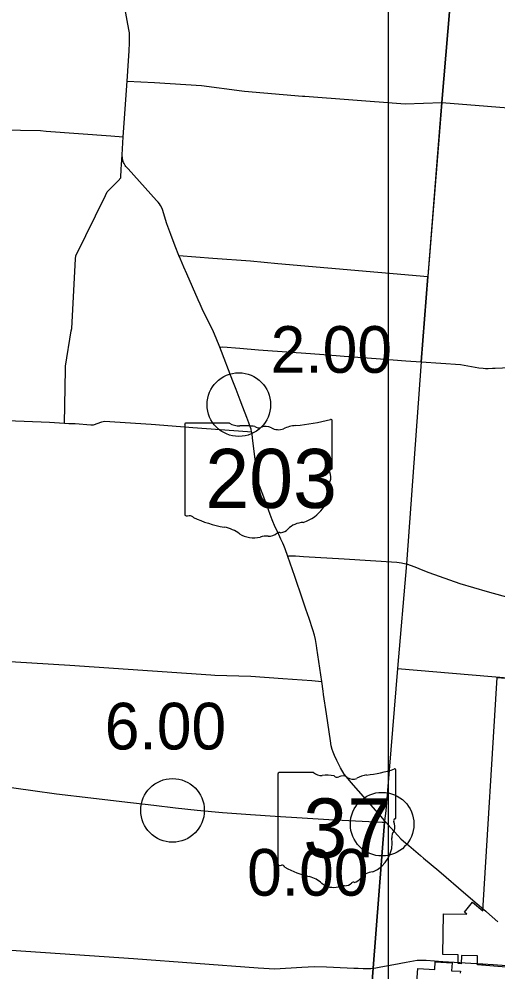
# Model space of a CAD drawing. Extents: x 1659811 to 1934326, y 644115 to 934867.
# Drawn here: x 1785602 to 1796897, y 842112 to 864569 of the extents above; entities that cross this region are included whole.
import ezdxf

# ---------------------------------------------------------------- set-up
doc = ezdxf.new("R2010")
doc.units = 0
for name, color, linetype in [('Default', 7, 'Continuous'), ('GM_X_Corporation', 7, 'Continuous'), ('GM_X_County_Road', 7, 'Continuous'), ('GM_X_State_Route', 7, 'Continuous'), ('GM_X_State_Shield', 7, 'Continuous'), ('GM_X_Township', 7, 'Continuous'), ('GM_X_Township_Road', 7, 'Continuous'), ('SC_Scratch1', 7, 'Continuous')]:
    doc.layers.add(name, color=color, linetype=linetype)

msp = doc.modelspace()

# ---------------------------------------------------------------- linework, layer by layer
at = {"layer": 'Default'}
for centre in [(1790786, 855482), (1789222, 845920), (1794166, 845595)]:
    msp.add_circle(centre, 750, dxfattribs=at)
at = {"layer": 'GM_X_Corporation'}
for points in [[(1797094, 842227), (1796414, 842277), (1796416, 842493), (1796036, 842499), (1796033, 842307), (1795958, 842309), (1795961, 842515), (1795598, 842521), (1795613, 843484), (1796162, 843475), (1796105, 843523), (1796297, 843753), (1796540, 843550), (1796878, 849051), (1798177, 848946)], [(1794894, 840702), (1795009, 842190), (1795409, 842166), (1795420, 842348), (1795817, 842324), (1795804, 842142), (1796013, 842128), (1796009, 842085)]]:
    msp.add_lwpolyline(points, dxfattribs=at)
at = {"layer": 'GM_X_County_Road'}
for points in [[(1777970, 862741), (1780778, 862248), (1780868, 862232), (1784609, 861971), (1784696, 861964), (1786106, 861939), (1786241, 861929)], [(1786241, 861929), (1787766, 861819), (1788057, 861796)], [(1786675, 855044), (1786697, 856311), (1786698, 856387), (1786835, 857221), (1786845, 857279), (1786936, 858914), (1786940, 858987), (1787642, 860408), (1787683, 860493), (1787941, 860759), (1788006, 860826), (1788012, 861039), (1788018, 861131), (1788033, 861371)], [(1785318, 855106), (1786321, 855070), (1786675, 855044), (1786776, 855041), (1786778, 855041)], [(1786778, 855041), (1786924, 855037), (1787292, 855007), (1787356, 855002), (1787555, 855074), (1787618, 855096), (1788721, 855019), (1789216, 854979), (1789701, 854941), (1790989, 854849), (1791087, 854843)], [(1793847, 840780), (1793954, 842199), (1794218, 845643)], [(1782242, 841946), (1782072, 842331), (1781962, 842618), (1781962, 842650), (1781965, 842662), (1781975, 842683), (1782000, 842708), (1782174, 842776), (1782382, 842844), (1783229, 842784), (1784027, 842716), (1788298, 842429), (1791241, 842207), (1791633, 842186), (1792271, 842228), (1792567, 842237), (1792853, 842229), (1793017, 842224), (1793496, 842204), (1793598, 842199), (1793716, 842194), (1793856, 842196), (1793901, 842196), (1793954, 842199)], [(1793954, 842199), (1794020, 842207), (1794133, 842230), (1794444, 842288), (1794735, 842342), (1794989, 842386), (1795095, 842389), (1795206, 842386), (1795597, 842359), (1796522, 842302), (1796538, 842301)], [(1796538, 842301), (1796781, 842284), (1797209, 842260)]]:
    msp.add_lwpolyline(points, dxfattribs=at)
at = {"layer": 'GM_X_State_Route'}
for points in [[(1794187, 845719), (1793434, 846579), (1793324, 846710), (1793274, 846777), (1793187, 846924), (1793100, 847093), (1793045, 847210), (1793027, 847252), (1793013, 847289), (1792991, 847355), (1792967, 847443), (1792946, 847558), (1792850, 848193), (1792784, 848652), (1792773, 848731), (1792740, 848959), (1792628, 849742), (1792619, 849803), (1792592, 849950), (1792568, 850047), (1792530, 850174), (1792441, 850445), (1792367, 850662), (1792285, 850899), (1792105, 851429), (1791940, 851905), (1791877, 852084), (1791846, 852163), (1791822, 852220), (1791780, 852313), (1791755, 852366), (1791702, 852474), (1791642, 852598), (1791571, 852765), (1791525, 852890), (1791444, 853113), (1791397, 853241), (1791277, 853572), (1791258, 853631), (1791244, 853685), (1791226, 853784), (1791205, 853939), (1791111, 854702), (1791100, 854784), (1791087, 854843), (1791073, 854900), (1791061, 854942), (1791021, 855052), (1790974, 855179), (1790879, 855426), (1790817, 855588), (1790721, 855839), (1790647, 856032), (1790607, 856138), (1790378, 856737), (1790341, 856833), (1790254, 857050), (1790190, 857197), (1790044, 857488), (1789945, 857688), (1789872, 857851), (1789828, 857951), (1789562, 858562), (1789490, 858725), (1789407, 858912), (1789372, 858995), (1789284, 859215), (1789180, 859492), (1789091, 859742), (1788985, 860077), (1788969, 860118), (1788940, 860175), (1788914, 860215), (1788880, 860256), (1788847, 860293), (1788174, 861037), (1788137, 861075), (1788121, 861096), (1788106, 861118), (1788089, 861147), (1788079, 861165), (1788068, 861189), (1788050, 861239), (1788039, 861291), (1788033, 861371), (1788057, 861796), (1788151, 863108), (1788185, 863584), (1788200, 863823), (1788208, 864005), (1788211, 864101), (1788210, 864149), (1788208, 864198), (1788204, 864245), (1788195, 864319), (1787933, 865736)], [(1782747, 846479), (1782794, 846480), (1783183, 846484), (1783377, 846485), (1783923, 846492), (1784269, 846503), (1784713, 846520), (1784920, 846517), (1785189, 846487), (1785532, 846441), (1785928, 846388), (1786488, 846310), (1787292, 846217), (1788027, 846133), (1788780, 846042), (1789296, 845980), (1789805, 845926), (1790403, 845872), (1791058, 845819), (1791646, 845786), (1792283, 845741), (1792907, 845707), (1794165, 845645)], [(1794256, 845640), (1794225, 845677), (1794187, 845719)], [(1794165, 845645), (1794218, 845643), (1794256, 845640)], [(1794256, 845640), (1794372, 845506), (1794532, 845328), (1794610, 845252), (1794673, 845195), (1794795, 845090), (1795070, 844854), (1795139, 844795), (1795501, 844493), (1796141, 843947), (1796409, 843716), (1796609, 843541)], [(1796609, 843541), (1796627, 843525), (1796897, 843295), (1796897, 843295)]]:
    msp.add_lwpolyline(points, dxfattribs=at)
at = {"layer": 'GM_X_State_Shield'}
for p, q in [((1789509, 855011), (1789509, 852897)), ((1789509, 855011), (1789509, 852897)), ((1790562, 855047), (1789543, 855047)), ((1790562, 855047), (1789543, 855047)), ((1792989, 853994), (1792989, 855099)), ((1792989, 853994), (1792989, 855099)), ((1792989, 853994), (1792989, 853994)), ((1792989, 853994), (1792989, 853994)), ((1794490, 845757), (1794490, 846862)), ((1794490, 845757), (1794490, 846862)), ((1791706, 846774), (1791706, 844660)), ((1791706, 846774), (1791706, 844660)), ((1792549, 846810), (1791733, 846810)), ((1792549, 846810), (1791733, 846810)), ((1794490, 845757), (1794490, 845757)), ((1794490, 845757), (1794490, 845757))]:
    msp.add_line(p, q, dxfattribs=at)
for centre, radius, start, end in [((1793498, 849691), 2953, 275.8445, 288.9065), ((1793498, 849691), 2953, 275.8445, 288.9065), ((1794459, 846867), 31, 351.8621, 97.738), ((1794459, 846867), 31, 351.8621, 97.738), ((1791738, 846778), 32.3, 98.1301, 188.1301), ((1791738, 846778), 32.3, 98.1301, 188.1301), ((1792743, 847055), 313, 231.6195, 271.1119), ((1792743, 847055), 313, 231.6195, 271.1119), ((1792846, 845624), 1123, 80.4867, 94.9883), ((1792846, 845624), 1123, 80.4867, 94.9883), ((1793101, 846789), 90.3, 219.7921, 297.1024), ((1793101, 846789), 90.3, 219.7921, 297.1024), ((1793234, 846545), 188, 54.4667, 119.1411), ((1793234, 846545), 188, 54.4667, 119.1411), ((1793476, 846880), 226, 233.8562, 294.8282), ((1793476, 846880), 226, 233.8562, 294.8282), ((1793875, 846165), 594, 97.3462, 120.7689), ((1793875, 846165), 594, 97.3462, 120.7689), ((1794483, 845676), 48, 107.944, 210.337), ((1794483, 845676), 48, 107.944, 210.337), ((1794457, 845753), 33.2, 289.6038, 7.7341), ((1794457, 845753), 33.2, 289.6038, 7.7341), ((1794178, 845536), 288, 340.033, 23.6496), ((1794178, 845536), 288, 340.033, 23.6496), ((1793664, 845154), 739, 292.3089, 8.9858), ((1793664, 845154), 739, 292.3089, 8.9858), ((1794601, 845294), 210, 136.8065, 186.9296), ((1794601, 845294), 210, 136.8065, 186.9296), ((1791738, 844656), 32.5, 171.9584, 258.3066), ((1791738, 844656), 32.5, 171.9584, 258.3066), ((1791743, 844872), 248, 267.339, 280.6039), ((1791743, 844872), 248, 267.339, 280.6039), ((1791794, 844539), 89.5, 29.7484, 93.2717), ((1791794, 844539), 89.5, 29.7484, 93.2717), ((1792924, 846437), 2132, 240.4129, 257.1985), ((1792924, 846437), 2132, 240.4129, 257.1985), ((1792288, 843711), 667, 47.1842, 75.836), ((1792288, 843711), 667, 47.1842, 75.836), ((1793975, 844067), 404, 94.4031, 142.5768), ((1793975, 844067), 404, 94.4031, 142.5768), ((1793010, 844528), 423, 230.7004, 286.2918), ((1793010, 844528), 423, 230.7004, 286.2918), ((1793255, 843797), 348, 85.6951, 111.2099), ((1793255, 843797), 348, 85.6951, 111.2099), ((1793286, 844370), 226, 268.777, 315.5493), ((1793286, 844370), 226, 268.777, 315.5493), ((1793490, 844165), 63.5, 65.7517, 132.6484), ((1793490, 844165), 63.5, 65.7517, 132.6484), ((1793463, 844456), 239, 282.8732, 323.2771), ((1793463, 844456), 239, 282.8732, 323.2771)]:
    msp.add_arc(centre, radius, start, end, dxfattribs=at)
for centre, major_axis, start_param, end_param in [((1792950, 855104), (38.7, 0), 6.141152, 7.989035), ((1792950, 855104), (38.7, 0), 6.141152, 7.989035), ((1789548, 855015), (40.3, 0), 1.712693, 3.28349), ((1789548, 855015), (40.3, 0), 1.712693, 3.28349), ((1790805, 855292), (391, 0), 4.042523, 4.731795), ((1790805, 855292), (391, 0), 4.042523, 4.731795), ((1790935, 853860), (1404, 0), 1.404758, 1.657858), ((1790935, 853860), (1404, 0), 1.404758, 1.657858), ((1791253, 855026), (113, 0), 3.836095, 5.185415), ((1791253, 855026), (113, 0), 3.836095, 5.185415), ((1791419, 854782), (235, 0), 0.950623, 2.079405), ((1791419, 854782), (235, 0), 0.950623, 2.079405), ((1791722, 855117), (282, 0), 4.081561, 5.145723), ((1791722, 855117), (282, 0), 4.081561, 5.145723), ((1792220, 854401), (743, 0), 1.699011, 2.107814), ((1792220, 854401), (743, 0), 1.699011, 2.107814), ((1791749, 857928), (3691, 0), 4.814394, 5.042369), ((1791749, 857928), (3691, 0), 4.814394, 5.042369), ((1792980, 853913), (60, 0), 1.883978, 3.671073), ((1792980, 853913), (60, 0), 1.883978, 3.671073), ((1792599, 853773), (360, 0), 5.934695, 6.695948), ((1792599, 853773), (360, 0), 5.934695, 6.695948), ((1792948, 853990), (41.5, 0), 5.05454, 6.418171), ((1792948, 853990), (41.5, 0), 5.05454, 6.418171), ((1793128, 853531), (262, 0), 2.387724, 3.262537), ((1793128, 853531), (262, 0), 2.387724, 3.262537), ((1791956, 853391), (923, 0), 5.101752, 6.440018), ((1791956, 853391), (923, 0), 5.101752, 6.440018), ((1789549, 852893), (40.7, 0), 3.00124, 4.508301), ((1789549, 852893), (40.7, 0), 3.00124, 4.508301), ((1789555, 853109), (310, 0), 4.665946, 4.897461), ((1789555, 853109), (310, 0), 4.665946, 4.897461), ((1789619, 852775), (112, 0), 0.519207, 1.627899), ((1789619, 852775), (112, 0), 0.519207, 1.627899), ((1791032, 854674), (2665, 0), 4.195997, 4.488961), ((1791032, 854674), (2665, 0), 4.195997, 4.488961), ((1792345, 852304), (506, 0), 1.647645, 2.488434), ((1792345, 852304), (506, 0), 1.647645, 2.488434), ((1790237, 851948), (834, 0), 0.823519, 1.323587), ((1790237, 851948), (834, 0), 0.823519, 1.323587), ((1791483, 852607), (282, 0), 4.691044, 5.507374), ((1791483, 852607), (282, 0), 4.691044, 5.507374), ((1791739, 852402), (79.4, 0), 1.147584, 2.315152), ((1791739, 852402), (79.4, 0), 1.147584, 2.315152), ((1791705, 852692), (298, 0), 4.937069, 5.64225), ((1791705, 852692), (298, 0), 4.937069, 5.64225), ((1791139, 852765), (529, 0), 4.026481, 4.996735), ((1791139, 852765), (529, 0), 4.026481, 4.996735), ((1791445, 852034), (435, 0), 1.495662, 1.94098), ((1791445, 852034), (435, 0), 1.495662, 1.94098)]:
    msp.add_ellipse(centre, major_axis=major_axis, ratio=0.8, start_param=start_param, end_param=end_param, dxfattribs=at)
at = {"layer": 'GM_X_Township'}
for points in [[(1796250, 870609), (1795573, 862604), (1795247, 858499), (1795090, 856488), (1794738, 851729), (1794528, 849265), (1794250, 845913), (1794225, 845677), (1794218, 845643), (1793954, 842199), (1793839, 840685)], [(1794528, 849265), (1800736, 848740), (1801113, 848728), (1805038, 848430), (1809012, 848241), (1810328, 848152), (1816586, 847751), (1820950, 847472)]]:
    msp.add_lwpolyline(points, dxfattribs=at)
at = {"layer": 'GM_X_Township_Road'}
for points in [[(1795573, 862604), (1796250, 870609)], [(1788151, 863108), (1788798, 863076), (1789909, 862999), (1790859, 862876), (1790920, 862871), (1792288, 862753), (1792341, 862749), (1794605, 862578), (1794706, 862571), (1795573, 862604)], [(1795248, 858510), (1795573, 862604)], [(1795573, 862604), (1795573, 862604), (1798801, 862345), (1799934, 862267), (1800231, 862253), (1800471, 862240)], [(1789372, 858995), (1790171, 858935), (1791063, 858867), (1791706, 858811), (1795247, 858499)], [(1795090, 856488), (1795247, 858499), (1795248, 858510)], [(1790341, 856833), (1790361, 856840), (1790407, 856844), (1790813, 856811), (1791251, 856773), (1791363, 856765), (1792476, 856688), (1792792, 856660), (1793270, 856623), (1794021, 856567), (1794727, 856514), (1795090, 856488)], [(1795090, 856488), (1796016, 856428), (1796449, 856346), (1796551, 856339), (1796604, 856337), (1796665, 856335), (1796771, 856339), (1796829, 856341), (1797357, 856367), (1797448, 856371), (1797816, 856403), (1797914, 856411), (1798495, 856434), (1798591, 856437), (1798633, 856451), (1800371, 856321), (1800474, 856313), (1801054, 856281), (1801112, 856277), (1801481, 856249), (1801549, 856244)], [(1791940, 851905), (1791969, 851918), (1791991, 851922), (1792120, 851917), (1792308, 851904), (1793274, 851846), (1794516, 851767), (1794619, 851757), (1794724, 851732)], [(1794724, 851732), (1794738, 851729), (1794935, 851656), (1795122, 851581), (1795265, 851527), (1796002, 851268), (1796641, 851079), (1797379, 850870), (1797893, 850723), (1797966, 850705), (1798085, 850695), (1798763, 850635), (1800156, 850514), (1800763, 850469), (1801182, 850439), (1801250, 850449)], [(1784612, 849472), (1786799, 849340), (1790129, 849115), (1790221, 849109), (1791065, 849081), (1791820, 849028), (1792506, 848978), (1792740, 848959)]]:
    msp.add_lwpolyline(points, dxfattribs=at)
at = {"layer": 'SC_Scratch1'}
msp.add_lwpolyline([(1659811, 738617), (1659811, 934867), (1794311, 934867), (1794311, 738617)], close=True, dxfattribs=at)

# ---------------------------------------------------------------- texts
at = {"layer": 'Default'}
for s, p in [('2.00', (1791536, 856232)), ('6.00', (1787624, 847355)), ('0.00', (1790981, 843910))]:
    msp.add_text(s, height=1100, dxfattribs=at).set_placement(p)
at = {"layer": 'GM_X_State_Shield'}
for s, p in [('203', (1789994, 853046)), ('203', (1789994, 853046)), ('37', (1792306, 844810)), ('37', (1792306, 844810))]:
    msp.add_text(s, height=1392.2, dxfattribs=at).set_placement(p)

doc.saveas('drawing.dxf')
